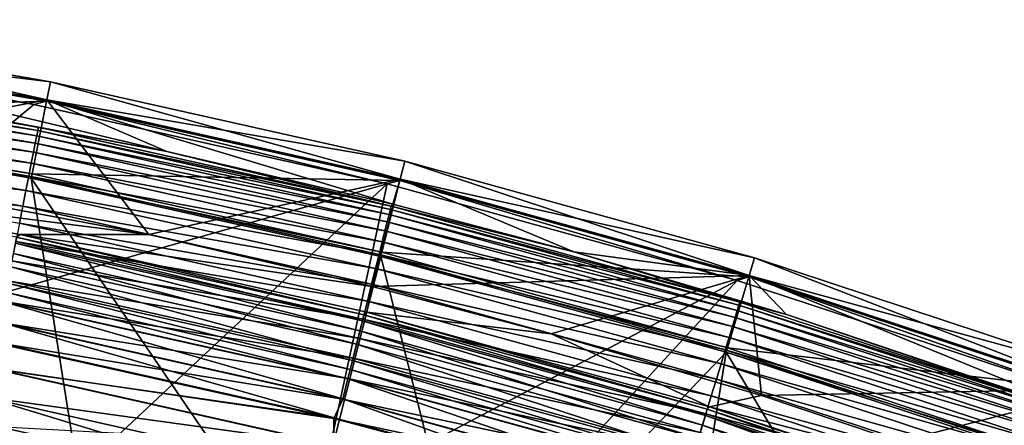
# Model space of a CAD drawing. Header units: metres. Extents: x -901 to 901, y -486 to 401.
# Tile 336 of 362: x 739 to 765, y 387 to 398. Entities that reach past the tile are written whole.
import ezdxf

# ---------------------------------------------------------------- set-up
doc = ezdxf.new("R2010")
doc.units = ezdxf.units.M

msp = doc.modelspace()

# ---------------------------------------------------------------- linework, layer by layer
at = {"layer": 'top'}
for points in [[(739.265869, 396.061646, -107.314049), (729.673889, 397.728027, -107.314049), (729.971008, 397.820557, -98)], [(729.971008, 397.820557, -98), (729.677551, 395.842255, -98), (739.606262, 396.148743, -98)], [(739.606262, 396.148743, -98), (739.265869, 396.061646, -107.314049), (729.971008, 397.820557, -98)], [(729.673889, 397.728027, -107.314049), (739.265869, 396.061646, -107.314049), (730.437378, 388.696564, -613.146606)], [(729.677551, 395.842255, -98), (739.216064, 394.187134, -98), (739.606262, 396.148743, -98)], [(730.437378, 388.696564, -613.146606), (739.265869, 396.061646, -107.314049), (748.802429, 393.916992, -107.314049)], [(739.606262, 396.148743, -98), (739.216064, 394.187134, -98), (749.147888, 394.006104, -98)], [(748.802429, 393.916992, -107.314049), (739.265869, 396.061646, -107.314049), (739.606262, 396.148743, -98)], [(749.147888, 394.006104, -98), (748.802429, 393.916992, -107.314049), (739.606262, 396.148743, -98)], [(739.216064, 394.187134, -98), (729.677551, 395.842255, -98), (729.660156, 395.724854, -107.279144)], [(739.192932, 394.070709, -107.279144), (739.216064, 394.187134, -98), (729.660156, 395.724854, -107.279144)], [(739.192932, 394.070709, -107.279144), (729.660156, 395.724854, -107.279144), (740.669189, 384.74588, -613.111694)], [(729.660156, 395.724854, -107.279144), (730.124146, 386.721558, -613.111694), (740.669189, 384.74588, -613.111694)], [(748.661926, 392.06601, -98), (739.216064, 394.187134, -98), (739.192932, 394.070709, -107.279144)], [(748.633118, 391.950897, -107.279144), (748.661926, 392.06601, -98), (739.192932, 394.070709, -107.279144)], [(748.633118, 391.950897, -107.279144), (739.192932, 394.070709, -107.279144), (746.458984, 383.393372, -613.111694)], [(739.192932, 394.070709, -107.279144), (740.669189, 384.74588, -613.111694), (746.458984, 383.393372, -613.111694)], [(739.216064, 394.187134, -98), (748.661926, 392.06601, -98), (749.147888, 394.006104, -98)], [(748.802429, 393.916992, -107.314049), (741.093811, 386.699982, -613.146606), (730.437378, 388.696564, -613.146606)], [(746.944763, 385.33316, -613.146606), (741.093811, 386.699982, -613.146606), (748.802429, 393.916992, -107.314049)], [(758.252991, 391.303223, -107.314049), (746.944763, 385.33316, -613.146606), (748.802429, 393.916992, -107.314049)], [(749.147888, 394.006104, -98), (748.661926, 392.06601, -98), (758.572876, 391.397888, -98)], [(758.252991, 391.303223, -107.314049), (748.802429, 393.916992, -107.314049), (749.147888, 394.006104, -98)], [(758.572876, 391.397888, -98), (758.252991, 391.303223, -107.314049), (749.147888, 394.006104, -98)], [(748.633118, 391.950897, -107.279144), (746.458984, 383.393372, -613.111694), (751.094604, 382.170044, -613.111694)], [(757.99231, 389.483917, -98), (748.661926, 392.06601, -98), (748.633118, 391.950897, -107.279144)], [(757.957825, 389.370331, -107.279144), (757.99231, 389.483917, -98), (748.633118, 391.950897, -107.279144)], [(757.957825, 389.370331, -107.279144), (748.633118, 391.950897, -107.279144), (751.094604, 382.170044, -613.111694)], [(748.661926, 392.06601, -98), (757.99231, 389.483917, -98), (758.572876, 391.397888, -98)], [(758.572876, 391.397888, -98), (757.99231, 389.483917, -98), (767.858521, 388.330322, -98)], [(767.586121, 388.229767, -107.314049), (758.252991, 391.303223, -107.314049), (758.572876, 391.397888, -98)], [(767.858521, 388.330322, -98), (767.586121, 388.229767, -107.314049), (758.572876, 391.397888, -98)], [(751.629333, 384.096924, -613.146606), (746.944763, 385.33316, -613.146606), (758.252991, 391.303223, -107.314049)], [(767.586121, 388.229767, -107.314049), (751.629333, 384.096924, -613.146606), (758.252991, 391.303223, -107.314049)], [(757.957825, 389.370331, -107.279144), (751.094604, 382.170044, -613.111694), (756.547058, 380.567688, -613.111694)], [(764.954834, 377.739532, -613.111694), (757.957825, 389.370331, -107.279144), (756.547058, 380.567688, -613.111694)], [(767.184753, 386.447174, -98), (757.99231, 389.483917, -98), (757.957825, 389.370331, -107.279144)], [(767.144775, 386.335449, -107.279144), (767.184753, 386.447174, -98), (757.957825, 389.370331, -107.279144)], [(767.144775, 386.335449, -107.279144), (757.957825, 389.370331, -107.279144), (764.954834, 377.739532, -613.111694)], [(757.99231, 389.483917, -98), (767.184753, 386.447174, -98), (767.858521, 388.330322, -98)], [(730.437378, 388.696564, -613.146606), (741.093811, 386.699982, -613.146606), (737.775085, 387.317444, -613.819397)], [(757.139404, 382.477631, -613.146606), (751.629333, 384.096924, -613.146606), (767.586121, 388.229767, -107.314049)], [(765.636047, 379.619629, -613.146606), (757.139404, 382.477631, -613.146606), (767.586121, 388.229767, -107.314049)]]:
    msp.add_3dface(points, dxfattribs=at)
at = {"layer": 'top0'}
for points in [[(729.974854, 397.85791, -87), (739.612, 396.185699, -87), (731.373291, 394.608612, -87)], [(731.732422, 396.873077, -5.947641), (742.850098, 394.789886, -5.947641), (729.974854, 397.85791, -87)], [(729.974854, 397.85791, -87), (742.850098, 394.789886, -5.947641), (739.612, 396.185699, -87)], [(729.766907, 397.024902, -4.786941), (729.745544, 396.880188, -4.218875), (739.36969, 395.358429, -4.786941)], [(729.780151, 397.114563, -5.365363), (729.766907, 397.024902, -4.786941), (739.387329, 395.447327, -5.365363)], [(729.766907, 397.024902, -4.786941), (739.36969, 395.358429, -4.786941), (739.387329, 395.447327, -5.365363)], [(739.387329, 395.447327, -5.365363), (731.732422, 396.873077, -5.947641), (729.780151, 397.114563, -5.365363)], [(739.341248, 395.214935, -4.218875), (729.745544, 396.880188, -4.218875), (729.716125, 396.681519, -3.667668)], [(729.745544, 396.880188, -4.218875), (739.341248, 395.214935, -4.218875), (739.36969, 395.358429, -4.786941)], [(742.850098, 394.789886, -5.947641), (731.732422, 396.873077, -5.947641), (739.387329, 395.447327, -5.365363)], [(729.678955, 396.430359, -3.139467), (739.302124, 395.017944, -3.667668), (729.716125, 396.681519, -3.667668)], [(729.716125, 396.681519, -3.667668), (739.302124, 395.017944, -3.667668), (739.341248, 395.214935, -4.218875)], [(729.678955, 396.430359, -3.139467), (729.63446, 396.129547, -2.639013), (739.252686, 394.768921, -3.139467)], [(739.302124, 395.017944, -3.667668), (729.678955, 396.430359, -3.139467), (739.252686, 394.768921, -3.139467)], [(731.373291, 394.608612, -87), (739.612, 396.185699, -87), (742.363281, 392.549377, -87)], [(739.612, 396.185699, -87), (749.155518, 394.042633, -87), (742.363281, 392.549377, -87)], [(742.850098, 394.789886, -5.947641), (748.954285, 393.363861, -5.947641), (739.612, 396.185699, -87)], [(739.612, 396.185699, -87), (748.954285, 393.363861, -5.947641), (749.155518, 394.042633, -87)], [(729.63446, 396.129547, -2.639013), (729.58313, 395.782257, -2.170691), (739.193481, 394.470673, -2.639013)], [(729.63446, 396.129547, -2.639013), (739.193481, 394.470673, -2.639013), (739.252686, 394.768921, -3.139467)], [(739.125122, 394.126312, -2.170691), (729.58313, 395.782257, -2.170691), (729.52533, 395.391663, -1.738888)], [(729.58313, 395.782257, -2.170691), (739.125122, 394.126312, -2.170691), (739.193481, 394.470673, -2.639013)], [(739.048218, 393.739044, -1.738888), (729.52533, 395.391663, -1.738888), (729.46167, 394.961182, -1.34779)], [(739.125122, 394.126312, -2.170691), (729.52533, 395.391663, -1.738888), (739.048218, 393.739044, -1.738888)], [(739.387329, 395.447327, -5.365363), (739.36969, 395.358429, -4.786941), (748.911499, 393.313782, -5.365363)], [(748.911499, 393.313782, -5.365363), (742.850098, 394.789886, -5.947641), (739.387329, 395.447327, -5.365363)], [(739.302124, 395.017944, -3.667668), (748.854004, 393.083954, -4.218875), (739.341248, 395.214935, -4.218875)], [(739.36969, 395.358429, -4.786941), (739.341248, 395.214935, -4.218875), (748.889526, 393.225891, -4.786941)], [(739.341248, 395.214935, -4.218875), (748.854004, 393.083954, -4.218875), (748.889526, 393.225891, -4.786941)], [(739.36969, 395.358429, -4.786941), (748.889526, 393.225891, -4.786941), (748.911499, 393.313782, -5.365363)], [(738.963501, 393.312195, -1.34779), (729.46167, 394.961182, -1.34779), (729.3927, 394.494934, -1.000777)], [(739.048218, 393.739044, -1.738888), (729.46167, 394.961182, -1.34779), (738.963501, 393.312195, -1.34779)], [(748.805298, 392.88916, -3.667668), (739.302124, 395.017944, -3.667668), (739.252686, 394.768921, -3.139467)], [(748.854004, 393.083954, -4.218875), (739.302124, 395.017944, -3.667668), (748.805298, 392.88916, -3.667668)], [(729.430847, 394.190674, -5.959025), (731.373291, 394.608612, -87), (742.363281, 392.549377, -87)], [(739.252686, 394.768921, -3.139467), (739.193481, 394.470673, -2.639013), (748.743652, 392.642853, -3.139467)], [(739.252686, 394.768921, -3.139467), (748.743652, 392.642853, -3.139467), (748.805298, 392.88916, -3.667668)], [(748.911499, 393.313782, -5.365363), (748.954285, 393.363861, -5.947641), (742.850098, 394.789886, -5.947641)], [(729.3927, 394.494934, -1.000777), (738.871765, 392.849915, -1.000777), (738.963501, 393.312195, -1.34779)], [(739.193481, 394.470673, -2.639013), (739.125122, 394.126312, -2.170691), (748.669861, 392.347839, -2.639013)], [(739.193481, 394.470673, -2.639013), (748.669861, 392.347839, -2.639013), (748.743652, 392.642853, -3.139467)], [(729.430847, 394.190674, -5.959025), (738.888733, 392.549591, -5.959025), (738.797791, 392.47757, -5.381563)], [(738.888733, 392.549591, -5.959025), (729.430847, 394.190674, -5.959025), (742.363281, 392.549377, -87)], [(748.584656, 392.007263, -2.170691), (739.125122, 394.126312, -2.170691), (739.048218, 393.739044, -1.738888)], [(748.669861, 392.347839, -2.639013), (739.125122, 394.126312, -2.170691), (748.584656, 392.007263, -2.170691)], [(742.363281, 392.549377, -87), (749.155518, 394.042633, -87), (748.397339, 391.13974, -87)], [(749.155518, 394.042633, -87), (758.582397, 391.433868, -87), (748.397339, 391.13974, -87)], [(748.954285, 393.363861, -5.947641), (753.841614, 392.074097, -5.947641), (749.155518, 394.042633, -87)], [(749.155518, 394.042633, -87), (753.841614, 392.074097, -5.947641), (758.582397, 391.433868, -87)], [(748.488831, 391.624237, -1.738888), (739.048218, 393.739044, -1.738888), (738.963501, 393.312195, -1.34779)], [(748.584656, 392.007263, -2.170691), (739.048218, 393.739044, -1.738888), (748.488831, 391.624237, -1.738888)], [(738.871765, 392.849915, -1.000777), (748.38324, 391.202087, -1.34779), (738.963501, 393.312195, -1.34779)], [(738.963501, 393.312195, -1.34779), (748.38324, 391.202087, -1.34779), (748.488831, 391.624237, -1.738888)], [(748.911499, 393.313782, -5.365363), (748.889526, 393.225891, -4.786941), (758.325256, 390.718506, -5.365363)], [(753.841614, 392.074097, -5.947641), (748.954285, 393.363861, -5.947641), (748.911499, 393.313782, -5.365363)], [(758.325256, 390.718506, -5.365363), (753.841614, 392.074097, -5.947641), (748.911499, 393.313782, -5.365363)], [(758.256531, 390.491791, -4.218875), (748.854004, 393.083954, -4.218875), (748.805298, 392.88916, -3.667668)], [(748.889526, 393.225891, -4.786941), (748.854004, 393.083954, -4.218875), (758.29895, 390.631775, -4.786941)], [(748.854004, 393.083954, -4.218875), (758.256531, 390.491791, -4.218875), (758.29895, 390.631775, -4.786941)], [(748.889526, 393.225891, -4.786941), (758.29895, 390.631775, -4.786941), (758.325256, 390.718506, -5.365363)], [(748.26886, 390.744873, -1.000777), (738.871765, 392.849915, -1.000777), (738.773804, 392.356537, -0.70103)], [(748.38324, 391.202087, -1.34779), (738.871765, 392.849915, -1.000777), (748.26886, 390.744873, -1.000777)], [(748.743652, 392.642853, -3.139467), (758.198242, 390.299591, -3.667668), (748.805298, 392.88916, -3.667668)], [(748.805298, 392.88916, -3.667668), (758.198242, 390.299591, -3.667668), (758.256531, 390.491791, -4.218875)], [(738.764221, 392.308197, -4.82471), (738.797791, 392.47757, -5.381563), (748.134827, 390.209076, -4.82471)], [(738.797791, 392.47757, -5.381563), (738.888733, 392.549591, -5.959025), (748.176697, 390.376587, -5.381563)], [(738.797791, 392.47757, -5.381563), (748.176697, 390.376587, -5.381563), (748.134827, 390.209076, -4.82471)], [(738.888733, 392.549591, -5.959025), (748.2547, 390.446381, -5.959025), (748.176697, 390.376587, -5.381563)], [(748.2547, 390.446381, -5.959025), (738.888733, 392.549591, -5.959025), (748.397339, 391.13974, -87)], [(738.888733, 392.549591, -5.959025), (742.363281, 392.549377, -87), (748.397339, 391.13974, -87)], [(748.743652, 392.642853, -3.139467), (748.669861, 392.347839, -2.639013), (758.124634, 390.05661, -3.139467)], [(758.198242, 390.299591, -3.667668), (748.743652, 392.642853, -3.139467), (758.124634, 390.05661, -3.139467)], [(748.14679, 390.256866, -0.70103), (738.773804, 392.356537, -0.70103), (738.670532, 391.836365, -0.451727)], [(738.710144, 392.035889, -4.312942), (738.764221, 392.308197, -4.82471), (748.067444, 389.939758, -4.312942)], [(738.764221, 392.308197, -4.82471), (748.134827, 390.209076, -4.82471), (748.067444, 389.939758, -4.312942)], [(748.26886, 390.744873, -1.000777), (738.773804, 392.356537, -0.70103), (748.14679, 390.256866, -0.70103)], [(758.036377, 389.765594, -2.639013), (748.669861, 392.347839, -2.639013), (748.584656, 392.007263, -2.170691)], [(758.124634, 390.05661, -3.139467), (748.669861, 392.347839, -2.639013), (758.036377, 389.765594, -2.639013)], [(738.637878, 391.671906, -3.865118), (738.710144, 392.035889, -4.312942), (747.977356, 389.579773, -3.865118)], [(738.710144, 392.035889, -4.312942), (748.067444, 389.939758, -4.312942), (747.977356, 389.579773, -3.865118)], [(757.934509, 389.429596, -2.170691), (748.584656, 392.007263, -2.170691), (748.488831, 391.624237, -1.738888)], [(758.036377, 389.765594, -2.639013), (748.584656, 392.007263, -2.170691), (757.934509, 389.429596, -2.170691)], [(753.841614, 392.074097, -5.947641), (759.590271, 390.384735, -5.947641), (758.582397, 391.433868, -87)], [(759.590271, 390.384735, -5.947641), (753.841614, 392.074097, -5.947641), (758.325256, 390.718506, -5.365363)], [(738.550049, 391.229553, -3.497899), (738.637878, 391.671906, -3.865118), (747.86792, 389.142273, -3.497899)], [(738.562866, 391.294067, -0.255695), (748.018066, 389.742401, -0.451727), (738.670532, 391.836365, -0.451727)], [(738.637878, 391.671906, -3.865118), (747.977356, 389.579773, -3.865118), (747.86792, 389.142273, -3.497899)], [(738.670532, 391.836365, -0.451727), (748.018066, 389.742401, -0.451727), (748.14679, 390.256866, -0.70103)], [(748.38324, 391.202087, -1.34779), (757.820007, 389.051727, -1.738888), (748.488831, 391.624237, -1.738888)], [(748.397339, 391.13974, -87), (758.582397, 391.433868, -87), (753.228516, 389.864807, -87)], [(748.488831, 391.624237, -1.738888), (757.820007, 389.051727, -1.738888), (757.934509, 389.429596, -2.170691)], [(758.582397, 391.433868, -87), (758.911072, 388.194855, -87), (753.228516, 389.864807, -87)], [(758.582397, 391.433868, -87), (767.869873, 388.365692, -87), (758.911072, 388.194855, -87)], [(758.582397, 391.433868, -87), (759.590271, 390.384735, -5.947641), (768.454834, 387.403107, -5.947641)], [(758.582397, 391.433868, -87), (768.454834, 387.403107, -5.947641), (767.869873, 388.365692, -87)], [(747.88385, 389.206055, -0.255695), (738.562866, 391.294067, -0.255695), (738.452026, 390.735718, -0.114353)], [(738.501343, 390.9841, -3.348771), (738.550049, 391.229553, -3.497899), (747.80719, 388.899475, -3.348771)], [(738.550049, 391.229553, -3.497899), (747.86792, 389.142273, -3.497899), (747.80719, 388.899475, -3.348771)], [(748.018066, 389.742401, -0.451727), (738.562866, 391.294067, -0.255695), (747.88385, 389.206055, -0.255695)], [(748.2547, 390.446381, -5.959025), (748.397339, 391.13974, -87), (753.228516, 389.864807, -87)], [(757.693726, 388.635254, -1.34779), (748.38324, 391.202087, -1.34779), (748.26886, 390.744873, -1.000777)], [(757.820007, 389.051727, -1.738888), (748.38324, 391.202087, -1.34779), (757.693726, 388.635254, -1.34779)], [(738.449951, 390.725311, -3.22474), (738.501343, 390.9841, -3.348771), (747.743164, 388.643524, -3.22474)], [(738.501343, 390.9841, -3.348771), (747.80719, 388.899475, -3.348771), (747.743164, 388.643524, -3.22474)], [(738.339294, 390.167694, -0.028766), (747.745728, 388.653839, -0.114353), (738.452026, 390.735718, -0.114353)], [(738.341248, 390.177734, -3.056892), (738.449951, 390.725311, -3.22474), (747.607666, 388.101929, -3.056892)], [(738.449951, 390.725311, -3.22474), (747.743164, 388.643524, -3.22474), (747.607666, 388.101929, -3.056892)], [(738.452026, 390.735718, -0.114353), (747.745728, 388.653839, -0.114353), (747.88385, 389.206055, -0.255695)], [(757.557007, 388.184204, -1.000777), (748.26886, 390.744873, -1.000777), (748.14679, 390.256866, -0.70103)], [(757.693726, 388.635254, -1.34779), (748.26886, 390.744873, -1.000777), (757.557007, 388.184204, -1.000777)], [(758.29895, 390.631775, -4.786941), (758.256531, 390.491791, -4.218875), (767.570679, 387.580658, -4.786941)], [(758.325256, 390.718506, -5.365363), (758.29895, 390.631775, -4.786941), (767.601196, 387.665985, -5.365363)], [(758.29895, 390.631775, -4.786941), (767.570679, 387.580658, -4.786941), (767.601196, 387.665985, -5.365363)], [(767.601196, 387.665985, -5.365363), (759.590271, 390.384735, -5.947641), (758.325256, 390.718506, -5.365363)], [(748.134827, 390.209076, -4.82471), (748.176697, 390.376587, -5.381563), (757.39679, 387.65564, -4.82471)], [(748.176697, 390.376587, -5.381563), (748.2547, 390.446381, -5.959025), (757.446899, 387.820892, -5.381563)], [(748.176697, 390.376587, -5.381563), (757.446899, 387.820892, -5.381563), (757.39679, 387.65564, -4.82471)], [(748.2547, 390.446381, -5.959025), (757.506226, 387.886139, -5.959025), (757.446899, 387.820892, -5.381563)], [(757.506226, 387.886139, -5.959025), (748.2547, 390.446381, -5.959025), (753.228516, 389.864807, -87)], [(758.198242, 390.299591, -3.667668), (767.521423, 387.442902, -4.218875), (758.256531, 390.491791, -4.218875)], [(758.256531, 390.491791, -4.218875), (767.521423, 387.442902, -4.218875), (767.570679, 387.580658, -4.786941)], [(768.454834, 387.403107, -5.947641), (759.590271, 390.384735, -5.947641), (767.601196, 387.665985, -5.365363)], [(738.004761, 389.666626), (747.605164, 388.09201, -0.028766), (738.339294, 390.167694, -0.028766)], [(747.370361, 387.590637, -3), (738.00769, 389.681152, -3), (738.341248, 390.177734, -3.056892)], [(738.339294, 390.167694, -0.028766), (747.605164, 388.09201, -0.028766), (747.745728, 388.653839, -0.114353)], [(747.607666, 388.101929, -3.056892), (747.370361, 387.590637, -3), (738.341248, 390.177734, -3.056892)], [(748.018066, 389.742401, -0.451727), (757.411072, 387.702789, -0.70103), (748.14679, 390.256866, -0.70103)], [(748.067444, 389.939758, -4.312942), (748.134827, 390.209076, -4.82471), (757.316223, 387.389954, -4.312942)], [(748.134827, 390.209076, -4.82471), (757.39679, 387.65564, -4.82471), (757.316223, 387.389954, -4.312942)], [(748.14679, 390.256866, -0.70103), (757.411072, 387.702789, -0.70103), (757.557007, 388.184204, -1.000777)], [(767.453796, 387.253784, -3.667668), (758.198242, 390.299591, -3.667668), (758.124634, 390.05661, -3.139467)], [(767.521423, 387.442902, -4.218875), (758.198242, 390.299591, -3.667668), (767.453796, 387.253784, -3.667668)], [(747.977356, 389.579773, -3.865118), (748.067444, 389.939758, -4.312942), (757.208618, 387.034821, -3.865118)], [(748.067444, 389.939758, -4.312942), (757.316223, 387.389954, -4.312942), (757.208618, 387.034821, -3.865118)], [(757.506226, 387.886139, -5.959025), (753.228516, 389.864807, -87), (758.911072, 388.194855, -87)], [(767.368286, 387.014709, -3.139467), (758.124634, 390.05661, -3.139467), (758.036377, 389.765594, -2.639013)], [(767.453796, 387.253784, -3.667668), (758.124634, 390.05661, -3.139467), (767.368286, 387.014709, -3.139467)], [(738.004761, 389.666626), (747.36676, 387.576294), (747.605164, 388.09201, -0.028766)], [(747.36676, 387.576294), (738.004761, 389.666626), (738.166992, 388.921082)], [(738.00769, 389.681152, -3), (747.370361, 387.590637, -3), (738.166199, 388.917145, -3)], [(747.86792, 389.142273, -3.497899), (747.977356, 389.579773, -3.865118), (757.077759, 386.60321, -3.497899)], [(757.257202, 387.195251, -0.451727), (748.018066, 389.742401, -0.451727), (747.88385, 389.206055, -0.255695)], [(747.977356, 389.579773, -3.865118), (757.208618, 387.034821, -3.865118), (757.077759, 386.60321, -3.497899)], [(757.411072, 387.702789, -0.70103), (748.018066, 389.742401, -0.451727), (757.257202, 387.195251, -0.451727)], [(767.265808, 386.728363, -2.639013), (758.036377, 389.765594, -2.639013), (757.934509, 389.429596, -2.170691)], [(767.368286, 387.014709, -3.139467), (758.036377, 389.765594, -2.639013), (767.265808, 386.728363, -2.639013)], [(757.820007, 389.051727, -1.738888), (767.147583, 386.397797, -2.170691), (757.934509, 389.429596, -2.170691)], [(757.934509, 389.429596, -2.170691), (767.147583, 386.397797, -2.170691), (767.265808, 386.728363, -2.639013)], [(747.745728, 388.653839, -0.114353), (757.096863, 386.666138, -0.255695), (747.88385, 389.206055, -0.255695)], [(747.80719, 388.899475, -3.348771), (747.86792, 389.142273, -3.497899), (757.005127, 386.363678, -3.348771)], [(747.86792, 389.142273, -3.497899), (757.077759, 386.60321, -3.497899), (757.005127, 386.363678, -3.348771)], [(747.88385, 389.206055, -0.255695), (757.096863, 386.666138, -0.255695), (757.257202, 387.195251, -0.451727)], [(767.014587, 386.026001, -1.738888), (757.820007, 389.051727, -1.738888), (757.693726, 388.635254, -1.34779)], [(767.147583, 386.397797, -2.170691), (757.820007, 389.051727, -1.738888), (767.014587, 386.026001, -1.738888)], [(747.355774, 386.857666), (738.166992, 388.921082), (737.787292, 387.387024, -0.204445)], [(737.938416, 388.148407, -3.101714), (738.166199, 388.917145, -3), (747.354797, 386.85379, -3)], [(738.166199, 388.917145, -3), (747.370361, 387.590637, -3), (747.354797, 386.85379, -3)], [(747.355774, 386.857666), (747.36676, 387.576294), (738.166992, 388.921082)], [(747.743164, 388.643524, -3.22474), (747.80719, 388.899475, -3.348771), (756.928589, 386.111176, -3.22474)], [(747.80719, 388.899475, -3.348771), (757.005127, 386.363678, -3.348771), (756.928589, 386.111176, -3.22474)], [(747.605164, 388.09201, -0.028766), (756.931702, 386.121338, -0.114353), (747.745728, 388.653839, -0.114353)], [(747.607666, 388.101929, -3.056892), (747.743164, 388.643524, -3.22474), (756.766663, 385.576904, -3.056892)], [(747.743164, 388.643524, -3.22474), (756.928589, 386.111176, -3.22474), (756.766663, 385.576904, -3.056892)], [(747.745728, 388.653839, -0.114353), (756.931702, 386.121338, -0.114353), (757.096863, 386.666138, -0.255695)], [(766.867981, 385.616211, -1.34779), (757.693726, 388.635254, -1.34779), (757.557007, 388.184204, -1.000777)], [(767.014587, 386.026001, -1.738888), (757.693726, 388.635254, -1.34779), (766.867981, 385.616211, -1.34779)], [(767.869873, 388.365692, -87), (767.673828, 385.247437, -87), (758.911072, 388.194855, -87)], [(746.937378, 385.419708, -3.399924), (737.797119, 387.468781, -3.399924), (737.938416, 388.148407, -3.101714)], [(747.10553, 386.094849, -3.101714), (746.937378, 385.419708, -3.399924), (737.938416, 388.148407, -3.101714)], [(747.354797, 386.85379, -3), (747.10553, 386.094849, -3.101714), (737.938416, 388.148407, -3.101714)], [(747.36676, 387.576294), (756.763672, 385.567108, -0.028766), (747.605164, 388.09201, -0.028766)], [(753.829773, 385.858826, -3), (747.370361, 387.590637, -3), (747.607666, 388.101929, -3.056892)], [(747.605164, 388.09201, -0.028766), (756.763672, 385.567108, -0.028766), (756.931702, 386.121338, -0.114353)], [(756.766663, 385.576904, -3.056892), (753.829773, 385.858826, -3), (747.607666, 388.101929, -3.056892)], [(757.411072, 387.702789, -0.70103), (766.709229, 385.172394, -1.000777), (757.557007, 388.184204, -1.000777)], [(767.673828, 385.247437, -87), (757.506226, 387.886139, -5.959025), (758.911072, 388.194855, -87)], [(757.557007, 388.184204, -1.000777), (766.709229, 385.172394, -1.000777), (766.867981, 385.616211, -1.34779)], [(766.539795, 384.69873, -0.70103), (757.411072, 387.702789, -0.70103), (757.257202, 387.195251, -0.451727)], [(757.39679, 387.65564, -4.82471), (757.446899, 387.820892, -5.381563), (766.523193, 384.652313, -4.82471)], [(766.709229, 385.172394, -1.000777), (757.411072, 387.702789, -0.70103), (766.539795, 384.69873, -0.70103)], [(757.446899, 387.820892, -5.381563), (757.506226, 387.886139, -5.959025), (766.58136, 384.814941, -5.381563)], [(757.446899, 387.820892, -5.381563), (766.58136, 384.814941, -5.381563), (766.523193, 384.652313, -4.82471)], [(757.506226, 387.886139, -5.959025), (766.620911, 384.875061, -5.959025), (766.58136, 384.814941, -5.381563)], [(766.620911, 384.875061, -5.959025), (757.506226, 387.886139, -5.959025), (767.673828, 385.247437, -87)], [(746.937378, 385.419708, -3.399924), (728.064331, 338.461823, -32.246628), (737.797119, 387.468781, -3.399924)], [(747.370361, 387.590637, -3), (753.829773, 385.858826, -3), (747.354797, 386.85379, -3)], [(753.825745, 385.844604), (747.36676, 387.576294), (747.355774, 386.857666)], [(747.36676, 387.576294), (753.825745, 385.844604), (756.763672, 385.567108, -0.028766)], [(757.316223, 387.389954, -4.312942), (757.39679, 387.65564, -4.82471), (766.429688, 384.3909, -4.312942)], [(757.39679, 387.65564, -4.82471), (766.523193, 384.652313, -4.82471), (766.429688, 384.3909, -4.312942)], [(757.208618, 387.034821, -3.865118), (757.316223, 387.389954, -4.312942), (766.304688, 384.041473, -3.865118)], [(757.316223, 387.389954, -4.312942), (766.429688, 384.3909, -4.312942), (766.304688, 384.041473, -3.865118)]]:
    msp.add_3dface(points, dxfattribs=at)
at = {"layer": 'top01'}
for points in [[(730.048218, 398.352478, -105), (739.709534, 396.676056, -105), (729.974854, 397.85788, -105)], [(729.974854, 397.85788, -80), (739.612, 396.185669, -80), (730.048218, 398.352478, -80)], [(730.048218, 398.352478, -80), (739.709534, 396.676056, -80), (730.048218, 398.352478, -105)], [(739.709534, 396.676056, -80), (739.709534, 396.676056, -105), (730.048218, 398.352478, -105)], [(739.612, 396.185669, -80), (739.709534, 396.676056, -80), (730.048218, 398.352478, -80)], [(739.612, 396.185669, -80), (729.974854, 397.85788, -80), (739.612, 396.185669, -105)], [(729.974854, 397.85788, -80), (729.974854, 397.85788, -105), (739.612, 396.185669, -105)], [(739.709534, 396.676056, -105), (739.612, 396.185669, -105), (729.974854, 397.85788, -105)], [(739.709534, 396.676056, -105), (749.277039, 394.527618, -105), (739.612, 396.185669, -105)], [(739.612, 396.185669, -80), (749.155518, 394.042603, -80), (739.709534, 396.676056, -80)], [(739.709534, 396.676056, -80), (749.277039, 394.527618, -80), (739.709534, 396.676056, -105)], [(749.277039, 394.527618, -80), (749.277039, 394.527618, -105), (739.709534, 396.676056, -105)], [(749.155518, 394.042603, -80), (749.277039, 394.527618, -80), (739.709534, 396.676056, -80)], [(749.155518, 394.042603, -80), (739.612, 396.185669, -80), (749.155518, 394.042603, -105)], [(739.612, 396.185669, -80), (739.612, 396.185669, -105), (749.155518, 394.042603, -105)], [(749.277039, 394.527618, -105), (749.155518, 394.042603, -105), (739.612, 396.185669, -105)], [(749.277039, 394.527618, -105), (758.727539, 391.912323, -105), (749.155518, 394.042603, -105)], [(749.155518, 394.042603, -80), (758.582397, 391.433838, -80), (749.277039, 394.527618, -80)], [(749.277039, 394.527618, -80), (758.727539, 391.912323, -80), (749.277039, 394.527618, -105)], [(758.727539, 391.912323, -80), (758.727539, 391.912323, -105), (749.277039, 394.527618, -105)], [(758.582397, 391.433838, -80), (758.727539, 391.912323, -80), (749.277039, 394.527618, -80)], [(758.582397, 391.433838, -80), (749.155518, 394.042603, -80), (758.582397, 391.433838, -105)], [(749.155518, 394.042603, -80), (749.155518, 394.042603, -105), (758.582397, 391.433838, -105)], [(758.727539, 391.912323, -105), (758.582397, 391.433838, -105), (749.155518, 394.042603, -105)], [(758.727539, 391.912323, -105), (768.03833, 388.836456, -105), (758.582397, 391.433838, -105)], [(758.582397, 391.433838, -80), (767.869873, 388.365692, -80), (758.727539, 391.912323, -80)], [(758.727539, 391.912323, -80), (768.03833, 388.836456, -80), (758.727539, 391.912323, -105)], [(768.03833, 388.836456, -80), (768.03833, 388.836456, -105), (758.727539, 391.912323, -105)], [(767.869873, 388.365692, -80), (768.03833, 388.836456, -80), (758.727539, 391.912323, -80)], [(767.869873, 388.365692, -80), (758.582397, 391.433838, -80), (767.869873, 388.365692, -105)], [(758.582397, 391.433838, -80), (758.582397, 391.433838, -105), (767.869873, 388.365692, -105)], [(768.03833, 388.836456, -105), (767.869873, 388.365692, -105), (758.582397, 391.433838, -105)]]:
    msp.add_3dface(points, dxfattribs=at)

doc.saveas('drawing.dxf')
